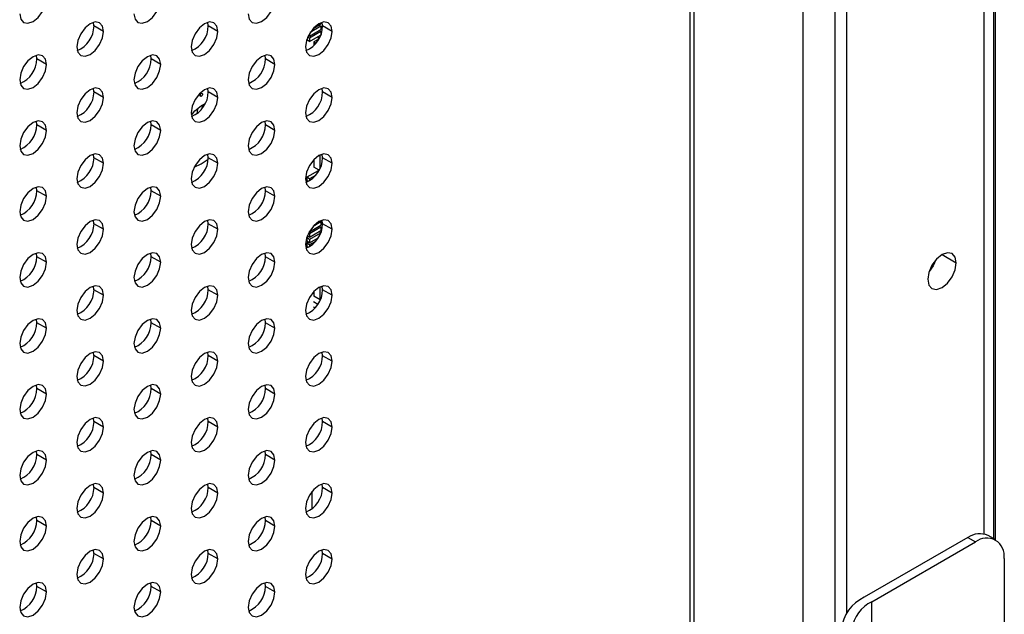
# Model space of a CAD drawing. Header units: millimetres. Extents: x 0 to 1118, y 0 to 864.
# Tile 288 of 309: x 1017.2 to 1026.33, y 697.32 to 702.84. Entities that reach past the tile are written whole.
import ezdxf

# ---------------------------------------------------------------- set-up
doc = ezdxf.new("R2010")
doc.units = ezdxf.units.MM

msp = doc.modelspace()

# ---------------------------------------------------------------- linework, layer by layer
at = {"color": 7, "linetype": 'Continuous', "lineweight": 25}
for p, q in [((1026.1451, 698.0611), (1026.1451, 790.6467)), ((1026.2518, 698.0068), (1026.2518, 789.8964)), ((1024.759, 728.3735), (1024.759, 694.5554)), ((1023.4558, 688.208), (1023.4558, 724.7034)), ((1023.4192, 688.1569), (1023.4192, 724.6524)), ((1017.8861, 702.7798), (1017.8821, 702.8137)), ((1017.9745, 702.7288), (1017.8861, 702.7798)), ((1018.9468, 702.7797), (1018.9427, 702.8136)), ((1019.0352, 702.7287), (1018.9468, 702.7797)), ((1019.9924, 702.7776), (1019.8917, 702.7195)), ((1019.919, 702.7556), (1019.9924, 702.798)), ((1019.9747, 702.7878), (1019.9924, 702.7776)), ((1019.9924, 702.8098), (1019.9924, 702.798)), ((1019.9924, 702.7776), (1019.9924, 702.7469)), ((1020.0074, 702.7796), (1020.0034, 702.8135)), ((1020.0958, 702.7286), (1020.0074, 702.7796)), ((1019.8863, 702.6653), (1019.8685, 702.6756)), ((1019.8775, 702.6908), (1019.8748, 702.6893)), ((1019.8863, 702.6857), (1019.876, 702.6917)), ((1019.8863, 702.6857), (1019.9924, 702.7469)), ((1019.9924, 702.7265), (1019.8863, 702.6653)), ((1019.8863, 702.7107), (1019.8863, 702.6857)), ((1019.8863, 702.6347), (1019.989, 702.694)), ((1019.8863, 702.6653), (1019.8863, 702.6347)), ((1019.9659, 702.6806), (1019.9659, 702.6551)), ((1019.9747, 702.7367), (1019.9924, 702.7265)), ((1019.9924, 702.7265), (1019.9924, 702.7026)), ((1019.8598, 702.6524), (1019.8598, 702.65)), ((1019.8863, 702.6347), (1019.8598, 702.65)), ((1019.9659, 702.6551), (1019.9261, 702.6321)), ((1019.9261, 702.6321), (1019.946, 702.6206)), ((1019.9261, 702.6321), (1019.9261, 702.5984)), ((1019.9687, 702.6534), (1019.9659, 702.6551)), ((1017.3558, 702.4737), (1017.3517, 702.5075)), ((1018.4164, 702.4736), (1018.4124, 702.5074)), ((1019.4771, 702.4735), (1019.4731, 702.5073)), ((1017.4442, 702.4226), (1017.3558, 702.4737)), ((1018.5048, 702.4225), (1018.4164, 702.4736)), ((1019.5655, 702.4224), (1019.4771, 702.4735)), ((1017.8861, 702.1674), (1017.8821, 702.2013)), ((1017.9745, 702.1164), (1017.8861, 702.1674)), ((1018.9468, 702.1673), (1018.9427, 702.2012)), ((1019.0352, 702.1163), (1018.9468, 702.1673)), ((1020.0074, 702.1672), (1020.0034, 702.2011)), ((1020.0958, 702.1162), (1020.0074, 702.1672)), ((1018.8831, 702.0402), (1018.916, 702.0553)), ((1017.3558, 701.8612), (1017.3517, 701.8951)), ((1017.4442, 701.8102), (1017.3558, 701.8612)), ((1018.4164, 701.8611), (1018.4124, 701.895)), ((1018.5048, 701.8101), (1018.4164, 701.8611)), ((1019.4771, 701.861), (1019.4731, 701.8949)), ((1019.5655, 701.81), (1019.4771, 701.861)), ((1017.8861, 701.555), (1017.8821, 701.5889)), ((1018.9468, 701.5549), (1018.9427, 701.5888)), ((1019.9752, 701.577), (1019.9835, 701.5721)), ((1019.9835, 701.4566), (1019.9835, 701.5812)), ((1020.0074, 701.5548), (1020.0034, 701.5887)), ((1017.9745, 701.504), (1017.8861, 701.555)), ((1018.8157, 701.4678), (1018.8816, 701.4976)), ((1018.8816, 701.4976), (1018.9463, 701.5429)), ((1019.0352, 701.5039), (1018.9468, 701.5549)), ((1019.9261, 701.5384), (1019.9261, 701.4685)), ((1020.0958, 701.5038), (1020.0074, 701.5548)), ((1019.9658, 701.4354), (1019.8598, 701.3741)), ((1019.942, 701.391), (1019.8863, 701.3588)), ((1019.9753, 701.4401), (1019.9261, 701.4685)), ((1019.9658, 701.4456), (1019.9658, 701.4354)), ((1019.9658, 701.4354), (1019.9709, 701.4324)), ((1019.8863, 701.3588), (1019.8598, 701.3741)), ((1019.8598, 701.3741), (1019.8598, 701.3435)), ((1019.874, 701.3353), (1019.8598, 701.3435)), ((1019.8863, 701.3588), (1019.8863, 701.342)), ((1017.3558, 701.2488), (1017.3517, 701.2827)), ((1017.4442, 701.1978), (1017.3558, 701.2488)), ((1018.4164, 701.2487), (1018.4124, 701.2826)), ((1018.5048, 701.1977), (1018.4164, 701.2487)), ((1019.4771, 701.2486), (1019.4731, 701.2825)), ((1019.5655, 701.1976), (1019.4771, 701.2486)), ((1017.8861, 700.9426), (1017.8821, 700.9764)), ((1017.9745, 700.8916), (1017.8861, 700.9426)), ((1018.9468, 700.9425), (1018.9427, 700.9764)), ((1019.0352, 700.8915), (1018.9468, 700.9425)), ((1019.8863, 700.8689), (1019.9924, 700.9301)), ((1019.9924, 700.9607), (1019.919, 700.9184)), ((1019.9807, 700.9675), (1019.9924, 700.9607)), ((1019.9924, 700.9607), (1019.9924, 700.9301)), ((1020.0074, 700.9424), (1020.0034, 700.9763)), ((1020.0958, 700.8914), (1020.0074, 700.9424)), ((1019.8863, 700.8485), (1019.876, 700.8544)), ((1019.8863, 700.8689), (1019.8843, 700.87)), ((1019.9924, 700.9097), (1019.8863, 700.8485)), ((1019.8863, 700.8179), (1019.9924, 700.8791)), ((1019.8863, 700.8734), (1019.8863, 700.8689)), ((1019.989, 700.8567), (1019.8863, 700.7974)), ((1019.8863, 700.8485), (1019.8863, 700.8179)), ((1019.9747, 700.9199), (1019.9924, 700.9097)), ((1019.9747, 700.8689), (1019.9903, 700.8599)), ((1019.9924, 700.9097), (1019.9924, 700.8791)), ((1019.8775, 700.823), (1019.8598, 700.8128)), ((1019.8863, 700.7974), (1019.8598, 700.8128)), ((1019.8598, 700.8128), (1019.8598, 700.7821)), ((1019.8863, 700.7668), (1019.8598, 700.7821)), ((1019.8775, 700.7719), (1019.8598, 700.7617)), ((1019.8863, 700.7464), (1019.8598, 700.7617)), ((1019.8598, 700.7617), (1019.8598, 700.7311)), ((1019.8863, 700.8179), (1019.8651, 700.8301)), ((1019.8863, 700.7668), (1019.967, 700.8134)), ((1019.8863, 700.7974), (1019.8863, 700.7668)), ((1019.942, 700.7786), (1019.8863, 700.7464)), ((1019.8863, 700.7464), (1019.8863, 700.7296)), ((1017.3558, 700.6364), (1017.3517, 700.6703)), ((1018.4164, 700.6363), (1018.4124, 700.6702)), ((1019.4771, 700.6362), (1019.4731, 700.6701)), ((1019.874, 700.7229), (1019.8598, 700.7311)), ((1017.4442, 700.5854), (1017.3558, 700.6364)), ((1018.5048, 700.5853), (1018.4164, 700.6363)), ((1019.5655, 700.5852), (1019.4771, 700.6362)), ((1017.8861, 700.3302), (1017.8821, 700.364)), ((1017.9745, 700.2792), (1017.8861, 700.3302)), ((1018.9468, 700.3301), (1018.9427, 700.3639)), ((1019.0352, 700.2791), (1018.9468, 700.3301)), ((1019.9261, 700.3136), (1019.9261, 700.2703)), ((1019.9835, 700.2317), (1019.9835, 700.3564)), ((1019.996, 700.3615), (1020.0051, 700.3563)), ((1020.0074, 700.33), (1020.0034, 700.3638)), ((1020.0958, 700.279), (1020.0074, 700.33)), ((1019.9216, 700.2208), (1019.964, 700.1963)), ((1019.9835, 700.2371), (1019.9261, 700.2703)), ((1019.9216, 700.1697), (1019.9373, 700.1607)), ((1017.3558, 700.024), (1017.3517, 700.0579)), ((1017.4442, 699.973), (1017.3558, 700.024)), ((1018.4164, 700.0239), (1018.4124, 700.0578)), ((1018.5048, 699.9729), (1018.4164, 700.0239)), ((1019.4771, 700.0238), (1019.4731, 700.0577)), ((1019.5655, 699.9728), (1019.4771, 700.0238)), ((1017.8861, 699.7178), (1017.8821, 699.7516)), ((1018.9468, 699.7177), (1018.9427, 699.7515)), ((1020.0074, 699.7176), (1020.0034, 699.7514)), ((1017.9745, 699.6668), (1017.8861, 699.7178)), ((1019.0352, 699.6667), (1018.9468, 699.7177)), ((1020.0958, 699.6666), (1020.0074, 699.7176)), ((1017.3558, 699.4116), (1017.3517, 699.4455)), ((1017.4442, 699.3606), (1017.3558, 699.4116)), ((1018.4164, 699.4115), (1018.4124, 699.4454)), ((1018.5048, 699.3605), (1018.4164, 699.4115)), ((1019.4771, 699.4114), (1019.4731, 699.4453)), ((1019.5655, 699.3604), (1019.4771, 699.4114)), ((1017.8861, 699.1054), (1017.8821, 699.1392)), ((1017.9745, 699.0543), (1017.8861, 699.1054)), ((1018.9468, 699.1053), (1018.9427, 699.1391)), ((1019.0352, 699.0542), (1018.9468, 699.1053)), ((1020.0074, 699.1052), (1020.0034, 699.139)), ((1020.0958, 699.0541), (1020.0074, 699.1052)), ((1017.3558, 698.7992), (1017.3517, 698.8331)), ((1018.4164, 698.7991), (1018.4124, 698.833)), ((1019.4771, 698.799), (1019.4731, 698.8329)), ((1017.4442, 698.7482), (1017.3558, 698.7992)), ((1018.5048, 698.7481), (1018.4164, 698.7991)), ((1019.5655, 698.748), (1019.4771, 698.799)), ((1017.8861, 698.493), (1017.8821, 698.5268)), ((1017.9745, 698.4419), (1017.8861, 698.493)), ((1018.9468, 698.4929), (1018.9427, 698.5267)), ((1019.0352, 698.4418), (1018.9468, 698.4929)), ((1020.0074, 698.4928), (1020.0034, 698.5266)), ((1020.0958, 698.4417), (1020.0074, 698.4928)), ((1019.9111, 698.2978), (1019.9111, 698.4595)), ((1017.3558, 698.1868), (1017.3517, 698.2207)), ((1017.4442, 698.1358), (1017.3558, 698.1868)), ((1018.4164, 698.1867), (1018.4124, 698.2206)), ((1018.5048, 698.1357), (1018.4164, 698.1867)), ((1019.4771, 698.1866), (1019.4731, 698.2205)), ((1019.5655, 698.1356), (1019.4771, 698.1866)), ((1025.9949, 698.0283), (1025.034, 697.4736)), ((1025.9949, 698.0283), (1026.0656, 697.9875)), ((1026.2531, 698.0061), (1026.1823, 698.0469)), ((1017.8861, 697.8806), (1017.8821, 697.9144)), ((1018.9468, 697.8805), (1018.9427, 697.9143)), ((1020.0074, 697.8804), (1020.0034, 697.9142)), ((1025.1047, 697.4328), (1026.0656, 697.9875)), ((1017.9745, 697.8295), (1017.8861, 697.8806)), ((1019.0352, 697.8294), (1018.9468, 697.8805)), ((1020.0958, 697.8293), (1020.0074, 697.8804)), ((1026.3307, 697.8344), (1026.3307, 693.4899)), ((1017.3558, 697.5744), (1017.3517, 697.6083)), ((1017.4442, 697.5234), (1017.3558, 697.5744)), ((1018.4164, 697.5743), (1018.4124, 697.6082)), ((1018.5048, 697.5233), (1018.4164, 697.5743)), ((1019.4771, 697.5742), (1019.4731, 697.6081)), ((1019.5655, 697.5232), (1019.4771, 697.5742)), ((1025.1047, 691.9554), (1025.1047, 697.4328))]:
    msp.add_line(p, q, dxfattribs=at)
at = {"color": 8, "linetype": 'Continuous', "lineweight": 25}
for p, q in [((1026.2335, 789.8709), (1026.2335, 698.0173)), ((1024.8688, 788.2907), (1024.8688, 697.3262)), ((1024.4661, 694.3088), (1024.4661, 727.9653)), ((1018.8831, 702.1268), (1018.8719, 702.1333)), ((1025.7549, 700.6562), (1025.8875, 700.5797))]:
    msp.add_line(p, q, dxfattribs=at)
at = {"color": 7, "linetype": 'Continuous', "lineweight": 25, "flags": 128}
for points in [[(1017.1967, 702.8922), (1017.2061, 702.8429), (1017.2329, 702.812), (1017.2731, 702.8042), (1017.3204, 702.8207), (1017.3678, 702.8589), (1017.4079, 702.9131), (1017.4347, 702.9749), (1017.4442, 703.035)], [(1018.2573, 702.8921), (1018.2668, 702.8428), (1018.2936, 702.8119), (1018.3337, 702.8041), (1018.3811, 702.8206), (1018.4284, 702.8588), (1018.4686, 702.913), (1018.4954, 702.9748), (1018.5048, 703.0349)], [(1019.318, 702.892), (1019.3274, 702.8427), (1019.3542, 702.8118), (1019.3944, 702.804), (1019.4417, 702.8205), (1019.4891, 702.8587), (1019.5292, 702.9129), (1019.5561, 702.9747), (1019.5655, 703.0348)], [(1017.9745, 702.7288), (1017.9651, 702.778), (1017.9383, 702.8089), (1017.8981, 702.8167), (1017.8508, 702.8002), (1017.8034, 702.762), (1017.7633, 702.7079), (1017.7364, 702.646), (1017.727, 702.5859)], [(1019.0352, 702.7287), (1019.0257, 702.7779), (1018.9989, 702.8088), (1018.9588, 702.8166), (1018.9114, 702.8001), (1018.8641, 702.7619), (1018.8239, 702.7078), (1018.7971, 702.6459), (1018.7877, 702.5858)], [(1020.0958, 702.7286), (1020.0864, 702.7778), (1020.0596, 702.8087), (1020.0194, 702.8165), (1019.9721, 702.8), (1019.9247, 702.7618), (1019.8846, 702.7077), (1019.8577, 702.6458), (1019.8483, 702.5857)], [(1017.727, 702.5859), (1017.7364, 702.5367), (1017.7633, 702.5058), (1017.8034, 702.498), (1017.8508, 702.5144), (1017.8981, 702.5527), (1017.9383, 702.6068), (1017.9651, 702.6687), (1017.9745, 702.7288)], [(1018.7877, 702.5858), (1018.7971, 702.5366), (1018.8239, 702.5057), (1018.8641, 702.4979), (1018.9114, 702.5143), (1018.9588, 702.5526), (1018.9989, 702.6067), (1019.0257, 702.6686), (1019.0352, 702.7287)], [(1019.8483, 702.5857), (1019.8577, 702.5365), (1019.8846, 702.5056), (1019.9247, 702.4978), (1019.9721, 702.5142), (1020.0194, 702.5525), (1020.0596, 702.6066), (1020.0864, 702.6685), (1020.0958, 702.7286)], [(1017.4442, 702.4226), (1017.4347, 702.4719), (1017.4079, 702.5027), (1017.3678, 702.5105), (1017.3204, 702.4941), (1017.2731, 702.4559), (1017.2329, 702.4017), (1017.2061, 702.3399), (1017.1967, 702.2798)], [(1018.5048, 702.4225), (1018.4954, 702.4718), (1018.4686, 702.5026), (1018.4284, 702.5104), (1018.3811, 702.494), (1018.3337, 702.4558), (1018.2936, 702.4016), (1018.2668, 702.3398), (1018.2573, 702.2797)], [(1019.5655, 702.4224), (1019.5561, 702.4717), (1019.5292, 702.5025), (1019.4891, 702.5103), (1019.4417, 702.4939), (1019.3944, 702.4557), (1019.3542, 702.4015), (1019.3274, 702.3397), (1019.318, 702.2796)], [(1017.1967, 702.2798), (1017.2061, 702.2305), (1017.2329, 702.1996), (1017.2731, 702.1918), (1017.3204, 702.2083), (1017.3678, 702.2465), (1017.4079, 702.3007), (1017.4347, 702.3625), (1017.4442, 702.4226)], [(1018.2573, 702.2797), (1018.2668, 702.2304), (1018.2936, 702.1995), (1018.3337, 702.1917), (1018.3811, 702.2082), (1018.4284, 702.2464), (1018.4686, 702.3006), (1018.4954, 702.3624), (1018.5048, 702.4225)], [(1019.318, 702.2796), (1019.3274, 702.2303), (1019.3542, 702.1994), (1019.3944, 702.1916), (1019.4417, 702.2081), (1019.4891, 702.2463), (1019.5292, 702.3005), (1019.5561, 702.3623), (1019.5655, 702.4224)], [(1017.9745, 702.1164), (1017.9651, 702.1656), (1017.9383, 702.1965), (1017.8981, 702.2043), (1017.8508, 702.1878), (1017.8034, 702.1496), (1017.7633, 702.0955), (1017.7364, 702.0336), (1017.727, 701.9735)], [(1017.727, 701.9735), (1017.7364, 701.9243), (1017.7633, 701.8934), (1017.8034, 701.8856), (1017.8508, 701.902), (1017.8981, 701.9403), (1017.9383, 701.9944), (1017.9651, 702.0563), (1017.9745, 702.1164)], [(1019.0352, 702.1163), (1019.0257, 702.1655), (1018.9989, 702.1964), (1018.9588, 702.2042), (1018.9114, 702.1877), (1018.8641, 702.1495), (1018.8239, 702.0954), (1018.7971, 702.0335), (1018.7877, 701.9734)], [(1018.7877, 701.9734), (1018.7971, 701.9242), (1018.8239, 701.8933), (1018.8641, 701.8855), (1018.9114, 701.9019), (1018.9588, 701.9402), (1018.9989, 701.9943), (1019.0257, 702.0562), (1019.0352, 702.1163)], [(1018.8831, 702.1268), (1018.8788, 702.1253), (1018.8752, 702.126), (1018.8727, 702.1288), (1018.8719, 702.1333), (1018.8727, 702.1387), (1018.8752, 702.1443), (1018.8788, 702.1493), (1018.8831, 702.1527)], [(1018.8831, 702.1527), (1018.8874, 702.1542), (1018.891, 702.1535), (1018.8935, 702.1507), (1018.8943, 702.1462), (1018.8935, 702.1408), (1018.891, 702.1352), (1018.8874, 702.1303), (1018.8831, 702.1268)], [(1020.0958, 702.1162), (1020.0864, 702.1654), (1020.0596, 702.1963), (1020.0194, 702.2041), (1019.9721, 702.1876), (1019.9247, 702.1494), (1019.8846, 702.0953), (1019.8577, 702.0334), (1019.8483, 701.9733)], [(1019.8483, 701.9733), (1019.8577, 701.9241), (1019.8846, 701.8932), (1019.9247, 701.8854), (1019.9721, 701.9018), (1020.0194, 701.9401), (1020.0596, 701.9942), (1020.0864, 702.0561), (1020.0958, 702.1162)], [(1018.7894, 701.9508), (1018.8222, 701.9911), (1018.8831, 702.0402)], [(1018.8911, 702.0159), (1018.8919, 702.0351), (1018.8917, 702.0449)], [(1018.845, 702.0129), (1018.8451, 702.0083), (1018.8391, 701.9635)], [(1017.4442, 701.8102), (1017.4347, 701.8595), (1017.4079, 701.8903), (1017.3678, 701.8981), (1017.3204, 701.8817), (1017.2731, 701.8435), (1017.2329, 701.7893), (1017.2061, 701.7275), (1017.1967, 701.6673)], [(1018.5048, 701.8101), (1018.4954, 701.8594), (1018.4686, 701.8902), (1018.4284, 701.898), (1018.3811, 701.8816), (1018.3337, 701.8434), (1018.2936, 701.7892), (1018.2668, 701.7274), (1018.2573, 701.6672)], [(1019.5655, 701.81), (1019.5561, 701.8593), (1019.5292, 701.8901), (1019.4891, 701.8979), (1019.4417, 701.8815), (1019.3944, 701.8433), (1019.3542, 701.7891), (1019.3274, 701.7273), (1019.318, 701.6672)], [(1017.1967, 701.6673), (1017.2061, 701.6181), (1017.2329, 701.5872), (1017.2731, 701.5794), (1017.3204, 701.5959), (1017.3678, 701.6341), (1017.4079, 701.6883), (1017.4347, 701.7501), (1017.4442, 701.8102)], [(1018.2573, 701.6672), (1018.2668, 701.618), (1018.2936, 701.5871), (1018.3337, 701.5793), (1018.3811, 701.5958), (1018.4284, 701.634), (1018.4686, 701.6882), (1018.4954, 701.75), (1018.5048, 701.8101)], [(1019.318, 701.6672), (1019.3274, 701.6179), (1019.3542, 701.587), (1019.3944, 701.5792), (1019.4417, 701.5957), (1019.4891, 701.6339), (1019.5292, 701.6881), (1019.5561, 701.7499), (1019.5655, 701.81)], [(1017.9745, 701.504), (1017.9651, 701.5532), (1017.9383, 701.5841), (1017.8981, 701.5919), (1017.8508, 701.5754), (1017.8034, 701.5372), (1017.7633, 701.4831), (1017.7364, 701.4212), (1017.727, 701.3611)], [(1019.0352, 701.5039), (1019.0257, 701.5531), (1018.9989, 701.584), (1018.9588, 701.5918), (1018.9114, 701.5753), (1018.8641, 701.5371), (1018.8239, 701.483), (1018.7971, 701.4211), (1018.7877, 701.361)], [(1020.0958, 701.5038), (1020.0864, 701.553), (1020.0596, 701.5839), (1020.0194, 701.5917), (1019.9721, 701.5752), (1019.9247, 701.537), (1019.8846, 701.4829), (1019.8577, 701.421), (1019.8483, 701.3609)], [(1017.727, 701.3611), (1017.7364, 701.3119), (1017.7633, 701.281), (1017.8034, 701.2732), (1017.8508, 701.2896), (1017.8981, 701.3279), (1017.9383, 701.382), (1017.9651, 701.4438), (1017.9745, 701.504)], [(1018.7877, 701.361), (1018.7971, 701.3118), (1018.8239, 701.2809), (1018.8641, 701.2731), (1018.9114, 701.2895), (1018.9588, 701.3278), (1018.9989, 701.3819), (1019.0257, 701.4437), (1019.0352, 701.5039)], [(1019.8483, 701.3609), (1019.8577, 701.3117), (1019.8846, 701.2808), (1019.9247, 701.273), (1019.9721, 701.2894), (1020.0194, 701.3277), (1020.0596, 701.3818), (1020.0864, 701.4436), (1020.0958, 701.5038)], [(1017.4442, 701.1978), (1017.4347, 701.2471), (1017.4079, 701.2779), (1017.3678, 701.2857), (1017.3204, 701.2693), (1017.2731, 701.2311), (1017.2329, 701.1769), (1017.2061, 701.1151), (1017.1967, 701.0549)], [(1018.5048, 701.1977), (1018.4954, 701.247), (1018.4686, 701.2778), (1018.4284, 701.2856), (1018.3811, 701.2692), (1018.3337, 701.231), (1018.2936, 701.1768), (1018.2668, 701.115), (1018.2573, 701.0548)], [(1019.5655, 701.1976), (1019.5561, 701.2469), (1019.5292, 701.2777), (1019.4891, 701.2855), (1019.4417, 701.2691), (1019.3944, 701.2309), (1019.3542, 701.1767), (1019.3274, 701.1149), (1019.318, 701.0547)], [(1017.1967, 701.0549), (1017.2061, 701.0057), (1017.2329, 700.9748), (1017.2731, 700.967), (1017.3204, 700.9835), (1017.3678, 701.0217), (1017.4079, 701.0759), (1017.4347, 701.1377), (1017.4442, 701.1978)], [(1018.2573, 701.0548), (1018.2668, 701.0056), (1018.2936, 700.9747), (1018.3337, 700.9669), (1018.3811, 700.9834), (1018.4284, 701.0216), (1018.4686, 701.0758), (1018.4954, 701.1376), (1018.5048, 701.1977)], [(1019.318, 701.0547), (1019.3274, 701.0055), (1019.3542, 700.9746), (1019.3944, 700.9668), (1019.4417, 700.9833), (1019.4891, 701.0215), (1019.5292, 701.0757), (1019.5561, 701.1375), (1019.5655, 701.1976)], [(1017.9745, 700.8916), (1017.9651, 700.9408), (1017.9383, 700.9717), (1017.8981, 700.9795), (1017.8508, 700.963), (1017.8034, 700.9248), (1017.7633, 700.8707), (1017.7364, 700.8088), (1017.727, 700.7487)], [(1019.0352, 700.8915), (1019.0257, 700.9407), (1018.9989, 700.9716), (1018.9588, 700.9794), (1018.9114, 700.9629), (1018.8641, 700.9247), (1018.8239, 700.8706), (1018.7971, 700.8087), (1018.7877, 700.7486)], [(1020.0958, 700.8914), (1020.0864, 700.9406), (1020.0596, 700.9715), (1020.0194, 700.9793), (1019.9721, 700.9628), (1019.9247, 700.9246), (1019.8846, 700.8705), (1019.8577, 700.8086), (1019.8483, 700.7485)], [(1017.727, 700.7487), (1017.7364, 700.6994), (1017.7633, 700.6686), (1017.8034, 700.6608), (1017.8508, 700.6772), (1017.8981, 700.7154), (1017.9383, 700.7696), (1017.9651, 700.8314), (1017.9745, 700.8916)], [(1018.7877, 700.7486), (1018.7971, 700.6993), (1018.8239, 700.6685), (1018.8641, 700.6607), (1018.9114, 700.6771), (1018.9588, 700.7153), (1018.9989, 700.7695), (1019.0257, 700.8313), (1019.0352, 700.8915)], [(1019.8483, 700.7485), (1019.8577, 700.6992), (1019.8846, 700.6684), (1019.9247, 700.6606), (1019.9721, 700.677), (1020.0194, 700.7152), (1020.0596, 700.7694), (1020.0864, 700.8312), (1020.0958, 700.8914)], [(1017.4442, 700.5854), (1017.4347, 700.6347), (1017.4079, 700.6655), (1017.3678, 700.6733), (1017.3204, 700.6569), (1017.2731, 700.6187), (1017.2329, 700.5645), (1017.2061, 700.5027), (1017.1967, 700.4425)], [(1018.5048, 700.5853), (1018.4954, 700.6346), (1018.4686, 700.6654), (1018.4284, 700.6732), (1018.3811, 700.6568), (1018.3337, 700.6186), (1018.2936, 700.5644), (1018.2668, 700.5026), (1018.2573, 700.4424)], [(1019.5655, 700.5852), (1019.5561, 700.6345), (1019.5292, 700.6653), (1019.4891, 700.6731), (1019.4417, 700.6567), (1019.3944, 700.6185), (1019.3542, 700.5643), (1019.3274, 700.5025), (1019.318, 700.4423)], [(1025.8875, 700.5797), (1025.8774, 700.6324), (1025.8487, 700.6655), (1025.8056, 700.6739), (1025.7549, 700.6562), (1025.7042, 700.6153), (1025.6612, 700.5573), (1025.6324, 700.491), (1025.6223, 700.4266)], [(1017.1967, 700.4425), (1017.2061, 700.3933), (1017.2329, 700.3624), (1017.2731, 700.3546), (1017.3204, 700.3711), (1017.3678, 700.4093), (1017.4079, 700.4634), (1017.4347, 700.5253), (1017.4442, 700.5854)], [(1018.2573, 700.4424), (1018.2668, 700.3932), (1018.2936, 700.3623), (1018.3337, 700.3545), (1018.3811, 700.371), (1018.4284, 700.4092), (1018.4686, 700.4633), (1018.4954, 700.5252), (1018.5048, 700.5853)], [(1019.318, 700.4423), (1019.3274, 700.3931), (1019.3542, 700.3622), (1019.3944, 700.3544), (1019.4417, 700.3709), (1019.4891, 700.4091), (1019.5292, 700.4632), (1019.5561, 700.5251), (1019.5655, 700.5852)], [(1025.6223, 700.4266), (1025.6324, 700.3738), (1025.6612, 700.3407), (1025.7042, 700.3324), (1025.7549, 700.35), (1025.8056, 700.391), (1025.8487, 700.449), (1025.8774, 700.5152), (1025.8875, 700.5797)], [(1025.6978, 700.6083), (1025.6719, 700.551), (1025.6352, 700.5)], [(1017.9745, 700.2792), (1017.9651, 700.3284), (1017.9383, 700.3593), (1017.8981, 700.3671), (1017.8508, 700.3506), (1017.8034, 700.3124), (1017.7633, 700.2583), (1017.7364, 700.1964), (1017.727, 700.1363)], [(1019.0352, 700.2791), (1019.0257, 700.3283), (1018.9989, 700.3592), (1018.9588, 700.367), (1018.9114, 700.3505), (1018.8641, 700.3123), (1018.8239, 700.2582), (1018.7971, 700.1963), (1018.7877, 700.1362)], [(1020.0958, 700.279), (1020.0864, 700.3282), (1020.0596, 700.3591), (1020.0194, 700.3669), (1019.9721, 700.3504), (1019.9247, 700.3122), (1019.8846, 700.2581), (1019.8577, 700.1962), (1019.8483, 700.1361)], [(1017.727, 700.1363), (1017.7364, 700.087), (1017.7633, 700.0562), (1017.8034, 700.0484), (1017.8508, 700.0648), (1017.8981, 700.103), (1017.9383, 700.1572), (1017.9651, 700.219), (1017.9745, 700.2792)], [(1018.7877, 700.1362), (1018.7971, 700.0869), (1018.8239, 700.0561), (1018.8641, 700.0483), (1018.9114, 700.0647), (1018.9588, 700.1029), (1018.9989, 700.1571), (1019.0257, 700.2189), (1019.0352, 700.2791)], [(1019.8483, 700.1361), (1019.8577, 700.0868), (1019.8846, 700.056), (1019.9247, 700.0482), (1019.9721, 700.0646), (1020.0194, 700.1028), (1020.0596, 700.157), (1020.0864, 700.2188), (1020.0958, 700.279)], [(1017.4442, 699.973), (1017.4347, 700.0222), (1017.4079, 700.0531), (1017.3678, 700.0609), (1017.3204, 700.0445), (1017.2731, 700.0062), (1017.2329, 699.9521), (1017.2061, 699.8903), (1017.1967, 699.8301)], [(1018.5048, 699.9729), (1018.4954, 700.0222), (1018.4686, 700.053), (1018.4284, 700.0608), (1018.3811, 700.0444), (1018.3337, 700.0061), (1018.2936, 699.952), (1018.2668, 699.8902), (1018.2573, 699.83)], [(1019.5655, 699.9728), (1019.5561, 700.0221), (1019.5292, 700.0529), (1019.4891, 700.0607), (1019.4417, 700.0443), (1019.3944, 700.006), (1019.3542, 699.9519), (1019.3274, 699.8901), (1019.318, 699.8299)], [(1017.1967, 699.8301), (1017.2061, 699.7809), (1017.2329, 699.75), (1017.2731, 699.7422), (1017.3204, 699.7587), (1017.3678, 699.7969), (1017.4079, 699.851), (1017.4347, 699.9129), (1017.4442, 699.973)], [(1018.2573, 699.83), (1018.2668, 699.7808), (1018.2936, 699.7499), (1018.3337, 699.7421), (1018.3811, 699.7586), (1018.4284, 699.7968), (1018.4686, 699.8509), (1018.4954, 699.9128), (1018.5048, 699.9729)], [(1019.318, 699.8299), (1019.3274, 699.7807), (1019.3542, 699.7498), (1019.3944, 699.742), (1019.4417, 699.7585), (1019.4891, 699.7967), (1019.5292, 699.8508), (1019.5561, 699.9127), (1019.5655, 699.9728)], [(1017.9745, 699.6668), (1017.9651, 699.716), (1017.9383, 699.7469), (1017.8981, 699.7547), (1017.8508, 699.7382), (1017.8034, 699.7), (1017.7633, 699.6458), (1017.7364, 699.584), (1017.727, 699.5239)], [(1019.0352, 699.6667), (1019.0257, 699.7159), (1018.9989, 699.7468), (1018.9588, 699.7546), (1018.9114, 699.7381), (1018.8641, 699.6999), (1018.8239, 699.6457), (1018.7971, 699.5839), (1018.7877, 699.5238)], [(1020.0958, 699.6666), (1020.0864, 699.7158), (1020.0596, 699.7467), (1020.0194, 699.7545), (1019.9721, 699.738), (1019.9247, 699.6998), (1019.8846, 699.6456), (1019.8577, 699.5838), (1019.8483, 699.5237)], [(1017.727, 699.5239), (1017.7364, 699.4746), (1017.7633, 699.4438), (1017.8034, 699.436), (1017.8508, 699.4524), (1017.8981, 699.4906), (1017.9383, 699.5448), (1017.9651, 699.6066), (1017.9745, 699.6668)], [(1018.7877, 699.5238), (1018.7971, 699.4745), (1018.8239, 699.4437), (1018.8641, 699.4359), (1018.9114, 699.4523), (1018.9588, 699.4905), (1018.9989, 699.5447), (1019.0257, 699.6065), (1019.0352, 699.6667)], [(1019.8483, 699.5237), (1019.8577, 699.4744), (1019.8846, 699.4436), (1019.9247, 699.4358), (1019.9721, 699.4522), (1020.0194, 699.4904), (1020.0596, 699.5446), (1020.0864, 699.6064), (1020.0958, 699.6666)], [(1017.4442, 699.3606), (1017.4347, 699.4098), (1017.4079, 699.4407), (1017.3678, 699.4485), (1017.3204, 699.4321), (1017.2731, 699.3938), (1017.2329, 699.3397), (1017.2061, 699.2778), (1017.1967, 699.2177)], [(1018.5048, 699.3605), (1018.4954, 699.4097), (1018.4686, 699.4406), (1018.4284, 699.4484), (1018.3811, 699.432), (1018.3337, 699.3937), (1018.2936, 699.3396), (1018.2668, 699.2777), (1018.2573, 699.2176)], [(1019.5655, 699.3604), (1019.5561, 699.4096), (1019.5292, 699.4405), (1019.4891, 699.4483), (1019.4417, 699.4319), (1019.3944, 699.3936), (1019.3542, 699.3395), (1019.3274, 699.2776), (1019.318, 699.2175)], [(1017.1967, 699.2177), (1017.2061, 699.1685), (1017.2329, 699.1376), (1017.2731, 699.1298), (1017.3204, 699.1463), (1017.3678, 699.1845), (1017.4079, 699.2386), (1017.4347, 699.3005), (1017.4442, 699.3606)], [(1018.2573, 699.2176), (1018.2668, 699.1684), (1018.2936, 699.1375), (1018.3337, 699.1297), (1018.3811, 699.1462), (1018.4284, 699.1844), (1018.4686, 699.2385), (1018.4954, 699.3004), (1018.5048, 699.3605)], [(1019.318, 699.2175), (1019.3274, 699.1683), (1019.3542, 699.1374), (1019.3944, 699.1296), (1019.4417, 699.1461), (1019.4891, 699.1843), (1019.5292, 699.2384), (1019.5561, 699.3003), (1019.5655, 699.3604)], [(1017.9745, 699.0543), (1017.9651, 699.1036), (1017.9383, 699.1345), (1017.8981, 699.1423), (1017.8508, 699.1258), (1017.8034, 699.0876), (1017.7633, 699.0334), (1017.7364, 698.9716), (1017.727, 698.9115)], [(1019.0352, 699.0542), (1019.0257, 699.1035), (1018.9989, 699.1344), (1018.9588, 699.1422), (1018.9114, 699.1257), (1018.8641, 699.0875), (1018.8239, 699.0333), (1018.7971, 698.9715), (1018.7877, 698.9114)], [(1020.0958, 699.0541), (1020.0864, 699.1034), (1020.0596, 699.1343), (1020.0194, 699.1421), (1019.9721, 699.1256), (1019.9247, 699.0874), (1019.8846, 699.0332), (1019.8577, 698.9714), (1019.8483, 698.9113)], [(1017.727, 698.9115), (1017.7364, 698.8622), (1017.7633, 698.8314), (1017.8034, 698.8236), (1017.8508, 698.84), (1017.8981, 698.8782), (1017.9383, 698.9324), (1017.9651, 698.9942), (1017.9745, 699.0543)], [(1018.7877, 698.9114), (1018.7971, 698.8621), (1018.8239, 698.8313), (1018.8641, 698.8235), (1018.9114, 698.8399), (1018.9588, 698.8781), (1018.9989, 698.9323), (1019.0257, 698.9941), (1019.0352, 699.0542)], [(1019.8483, 698.9113), (1019.8577, 698.862), (1019.8846, 698.8312), (1019.9247, 698.8234), (1019.9721, 698.8398), (1020.0194, 698.878), (1020.0596, 698.9322), (1020.0864, 698.994), (1020.0958, 699.0541)], [(1017.4442, 698.7482), (1017.4347, 698.7974), (1017.4079, 698.8283), (1017.3678, 698.8361), (1017.3204, 698.8197), (1017.2731, 698.7814), (1017.2329, 698.7273), (1017.2061, 698.6654), (1017.1967, 698.6053)], [(1018.5048, 698.7481), (1018.4954, 698.7973), (1018.4686, 698.8282), (1018.4284, 698.836), (1018.3811, 698.8196), (1018.3337, 698.7813), (1018.2936, 698.7272), (1018.2668, 698.6653), (1018.2573, 698.6052)], [(1019.5655, 698.748), (1019.5561, 698.7972), (1019.5292, 698.8281), (1019.4891, 698.8359), (1019.4417, 698.8195), (1019.3944, 698.7812), (1019.3542, 698.7271), (1019.3274, 698.6652), (1019.318, 698.6051)], [(1017.1967, 698.6053), (1017.2061, 698.5561), (1017.2329, 698.5252), (1017.2731, 698.5174), (1017.3204, 698.5339), (1017.3678, 698.5721), (1017.4079, 698.6262), (1017.4347, 698.6881), (1017.4442, 698.7482)], [(1018.2573, 698.6052), (1018.2668, 698.556), (1018.2936, 698.5251), (1018.3337, 698.5173), (1018.3811, 698.5338), (1018.4284, 698.572), (1018.4686, 698.6261), (1018.4954, 698.688), (1018.5048, 698.7481)], [(1019.318, 698.6051), (1019.3274, 698.5559), (1019.3542, 698.525), (1019.3944, 698.5172), (1019.4417, 698.5337), (1019.4891, 698.5719), (1019.5292, 698.626), (1019.5561, 698.6879), (1019.5655, 698.748)], [(1017.9745, 698.4419), (1017.9651, 698.4912), (1017.9383, 698.5221), (1017.8981, 698.5299), (1017.8508, 698.5134), (1017.8034, 698.4752), (1017.7633, 698.421), (1017.7364, 698.3592), (1017.727, 698.2991)], [(1019.0352, 698.4418), (1019.0257, 698.4911), (1018.9989, 698.522), (1018.9588, 698.5298), (1018.9114, 698.5133), (1018.8641, 698.4751), (1018.8239, 698.4209), (1018.7971, 698.3591), (1018.7877, 698.299)], [(1020.0958, 698.4417), (1020.0864, 698.491), (1020.0596, 698.5219), (1020.0194, 698.5297), (1019.9721, 698.5132), (1019.9247, 698.475), (1019.8846, 698.4208), (1019.8577, 698.359), (1019.8483, 698.2989)], [(1017.727, 698.2991), (1017.7364, 698.2498), (1017.7633, 698.2189), (1017.8034, 698.2111), (1017.8508, 698.2276), (1017.8981, 698.2658), (1017.9383, 698.32), (1017.9651, 698.3818), (1017.9745, 698.4419)], [(1018.7877, 698.299), (1018.7971, 698.2497), (1018.8239, 698.2189), (1018.8641, 698.2111), (1018.9114, 698.2275), (1018.9588, 698.2657), (1018.9989, 698.3199), (1019.0257, 698.3817), (1019.0352, 698.4418)], [(1019.8483, 698.2989), (1019.8577, 698.2496), (1019.8846, 698.2188), (1019.9247, 698.211), (1019.9721, 698.2274), (1020.0194, 698.2656), (1020.0596, 698.3198), (1020.0864, 698.3816), (1020.0958, 698.4417)], [(1017.4442, 698.1358), (1017.4347, 698.185), (1017.4079, 698.2159), (1017.3678, 698.2237), (1017.3204, 698.2072), (1017.2731, 698.169), (1017.2329, 698.1149), (1017.2061, 698.053), (1017.1967, 697.9929)], [(1018.5048, 698.1357), (1018.4954, 698.1849), (1018.4686, 698.2158), (1018.4284, 698.2236), (1018.3811, 698.2071), (1018.3337, 698.1689), (1018.2936, 698.1148), (1018.2668, 698.0529), (1018.2573, 697.9928)], [(1019.5655, 698.1356), (1019.5561, 698.1848), (1019.5292, 698.2157), (1019.4891, 698.2235), (1019.4417, 698.207), (1019.3944, 698.1688), (1019.3542, 698.1147), (1019.3274, 698.0528), (1019.318, 697.9927)], [(1017.1967, 697.9929), (1017.2061, 697.9437), (1017.2329, 697.9128), (1017.2731, 697.905), (1017.3204, 697.9215), (1017.3678, 697.9597), (1017.4079, 698.0138), (1017.4347, 698.0757), (1017.4442, 698.1358)], [(1018.2573, 697.9928), (1018.2668, 697.9436), (1018.2936, 697.9127), (1018.3337, 697.9049), (1018.3811, 697.9214), (1018.4284, 697.9596), (1018.4686, 698.0137), (1018.4954, 698.0756), (1018.5048, 698.1357)], [(1019.318, 697.9927), (1019.3274, 697.9435), (1019.3542, 697.9126), (1019.3944, 697.9048), (1019.4417, 697.9213), (1019.4891, 697.9595), (1019.5292, 698.0136), (1019.5561, 698.0755), (1019.5655, 698.1356)], [(1017.9745, 697.8295), (1017.9651, 697.8788), (1017.9383, 697.9097), (1017.8981, 697.9175), (1017.8508, 697.901), (1017.8034, 697.8628), (1017.7633, 697.8086), (1017.7364, 697.7468), (1017.727, 697.6867)], [(1019.0352, 697.8294), (1019.0257, 697.8787), (1018.9989, 697.9096), (1018.9588, 697.9174), (1018.9114, 697.9009), (1018.8641, 697.8627), (1018.8239, 697.8085), (1018.7971, 697.7467), (1018.7877, 697.6866)], [(1020.0958, 697.8293), (1020.0864, 697.8786), (1020.0596, 697.9095), (1020.0194, 697.9173), (1019.9721, 697.9008), (1019.9247, 697.8626), (1019.8846, 697.8084), (1019.8577, 697.7466), (1019.8483, 697.6865)], [(1017.727, 697.6867), (1017.7364, 697.6374), (1017.7633, 697.6065), (1017.8034, 697.5987), (1017.8508, 697.6152), (1017.8981, 697.6534), (1017.9383, 697.7076), (1017.9651, 697.7694), (1017.9745, 697.8295)], [(1018.7877, 697.6866), (1018.7971, 697.6373), (1018.8239, 697.6064), (1018.8641, 697.5986), (1018.9114, 697.6151), (1018.9588, 697.6533), (1018.9989, 697.7075), (1019.0257, 697.7693), (1019.0352, 697.8294)], [(1019.8483, 697.6865), (1019.8577, 697.6372), (1019.8846, 697.6063), (1019.9247, 697.5985), (1019.9721, 697.615), (1020.0194, 697.6532), (1020.0596, 697.7074), (1020.0864, 697.7692), (1020.0958, 697.8293)], [(1017.4442, 697.5234), (1017.4347, 697.5726), (1017.4079, 697.6035), (1017.3678, 697.6113), (1017.3204, 697.5948), (1017.2731, 697.5566), (1017.2329, 697.5025), (1017.2061, 697.4406), (1017.1967, 697.3805)], [(1018.5048, 697.5233), (1018.4954, 697.5725), (1018.4686, 697.6034), (1018.4284, 697.6112), (1018.3811, 697.5947), (1018.3337, 697.5565), (1018.2936, 697.5024), (1018.2668, 697.4405), (1018.2573, 697.3804)], [(1019.5655, 697.5232), (1019.5561, 697.5724), (1019.5292, 697.6033), (1019.4891, 697.6111), (1019.4417, 697.5946), (1019.3944, 697.5564), (1019.3542, 697.5023), (1019.3274, 697.4404), (1019.318, 697.3803)], [(1017.1967, 697.3805), (1017.2061, 697.3313), (1017.2329, 697.3004), (1017.2731, 697.2926), (1017.3204, 697.3091), (1017.3678, 697.3473), (1017.4079, 697.4014), (1017.4347, 697.4633), (1017.4442, 697.5234)], [(1018.2573, 697.3804), (1018.2668, 697.3312), (1018.2936, 697.3003), (1018.3337, 697.2925), (1018.3811, 697.309), (1018.4284, 697.3472), (1018.4686, 697.4013), (1018.4954, 697.4632), (1018.5048, 697.5233)], [(1019.318, 697.3803), (1019.3274, 697.3311), (1019.3542, 697.3002), (1019.3944, 697.2924), (1019.4417, 697.3089), (1019.4891, 697.3471), (1019.5292, 697.4012), (1019.5561, 697.4631), (1019.5655, 697.5232)]]:
    msp.add_lwpolyline(points, dxfattribs=at)
at = {"color": 7, "linetype": 'Continuous', "lineweight": 25}
for centre, radius, start, end in [((1017.636, 702.7834), 0.2502, 292.33695, 359.16673), ((1018.6966, 702.7833), 0.2502, 292.33695, 359.16673), ((1019.7573, 702.7832), 0.2502, 292.33695, 359.16673), ((1017.1056, 702.4773), 0.2502, 292.33695, 359.16673), ((1018.1663, 702.4772), 0.2502, 292.33695, 359.16673), ((1019.227, 702.4771), 0.2502, 292.33695, 359.16673), ((1017.636, 702.171), 0.2502, 292.33695, 359.16673), ((1018.6966, 702.1709), 0.2502, 292.33695, 359.16673), ((1019.7573, 702.1708), 0.2502, 292.33695, 359.16673), ((1017.1056, 701.8649), 0.2502, 292.33695, 359.16673), ((1018.1663, 701.8648), 0.2502, 292.33695, 359.16673), ((1019.227, 701.8647), 0.2502, 292.33695, 359.16673), ((1017.636, 701.5586), 0.2502, 292.33695, 359.16673), ((1018.6966, 701.5585), 0.2502, 292.33695, 359.16673), ((1019.7573, 701.5584), 0.2502, 292.33695, 359.16673), ((1017.1056, 701.2525), 0.2502, 292.33695, 359.16673), ((1018.1663, 701.2524), 0.2502, 292.33695, 359.16673), ((1019.227, 701.2523), 0.2502, 292.33695, 359.16673), ((1017.636, 700.9462), 0.2502, 292.33695, 359.16673), ((1018.6966, 700.9461), 0.2502, 292.33695, 359.16673), ((1019.7573, 700.946), 0.2502, 292.33695, 359.16673), ((1017.1056, 700.6401), 0.2502, 292.33695, 359.16673), ((1018.1663, 700.64), 0.2502, 292.33695, 359.16673), ((1019.227, 700.6399), 0.2502, 292.33695, 359.16673), ((1017.636, 700.3338), 0.2502, 292.33695, 359.16673), ((1018.6966, 700.3337), 0.2502, 292.33695, 359.16673), ((1019.7573, 700.3336), 0.2502, 292.33695, 359.16673), ((1017.1056, 700.0277), 0.2502, 292.33695, 359.16673), ((1018.1663, 700.0276), 0.2502, 292.33695, 359.16673), ((1019.227, 700.0275), 0.2502, 292.33695, 359.16673), ((1017.636, 699.7214), 0.2502, 292.33695, 359.16673), ((1018.6966, 699.7213), 0.2502, 292.33695, 359.16673), ((1019.7573, 699.7212), 0.2502, 292.33695, 359.16673), ((1017.1056, 699.4153), 0.2502, 292.33695, 359.16673), ((1018.1663, 699.4152), 0.2502, 292.33695, 359.16673), ((1019.227, 699.4151), 0.2502, 292.33695, 359.16673), ((1017.636, 699.109), 0.2502, 292.33695, 359.16673), ((1018.6966, 699.1089), 0.2502, 292.33695, 359.16673), ((1019.7573, 699.1088), 0.2502, 292.33695, 359.16673), ((1017.1056, 698.8029), 0.2502, 292.33695, 359.16673), ((1018.1663, 698.8028), 0.2502, 292.33695, 359.16673), ((1019.227, 698.8027), 0.2502, 292.33695, 359.16673), ((1017.636, 698.4966), 0.2502, 292.33695, 359.16673), ((1018.6966, 698.4965), 0.2502, 292.33695, 359.16673), ((1019.7573, 698.4964), 0.2502, 292.33695, 359.16673), ((1017.1056, 698.1905), 0.2502, 292.33695, 359.16673), ((1018.1663, 698.1904), 0.2502, 292.33695, 359.16673), ((1019.227, 698.1903), 0.2502, 292.33695, 359.16673), ((1026.1047, 697.875), 0.1886, 65.69288, 125.61758), ((1026.1691, 697.8606), 0.1638, 350.78596, 129.20329), ((1017.636, 697.8842), 0.2502, 292.33695, 359.16673), ((1018.6966, 697.8841), 0.2502, 292.33695, 359.16673), ((1019.7573, 697.884), 0.2502, 292.33695, 359.16673), ((1017.1056, 697.578), 0.2502, 292.33695, 359.16673), ((1018.1663, 697.5779), 0.2502, 292.33695, 359.16673), ((1019.227, 697.5778), 0.2502, 292.33695, 359.16673), ((1025.1845, 697.1415), 0.3646, 114.37466, 174.3052), ((1025.2345, 697.1465), 0.3143, 114.37466, 174.3052)]:
    msp.add_arc(centre, radius, start, end, dxfattribs=at)

doc.saveas('drawing.dxf')
